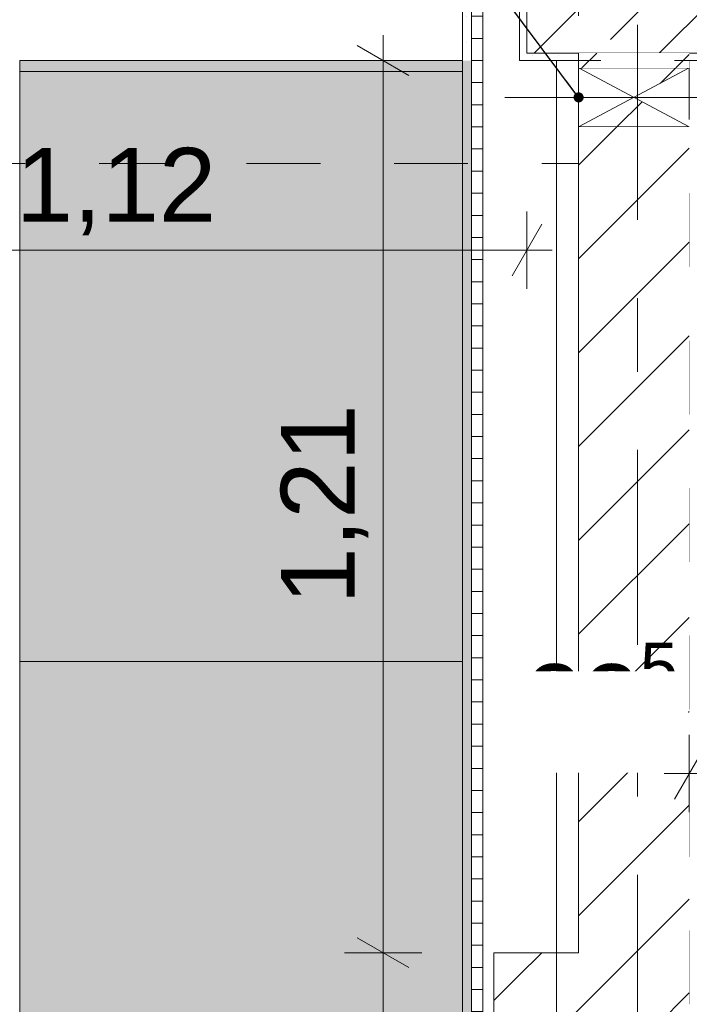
# Model space of a CAD drawing. Header units: metres. Extents: x -4 to 100, y -11 to 17.
# Tile 457 of 656: x 39.292 to 40.2, y 3.91 to 5.245. Entities that reach past the tile are written whole.
import ezdxf

# ---------------------------------------------------------------- set-up
doc = ezdxf.new("R2010")
doc.units = ezdxf.units.M
doc.header["$MEASUREMENT"] = 0
for name, pattern in [('Strichlinie doppelt', [0.546806, 0.264583, -0.105833, 0.070556, -0.105833]), ('Untersicht', [0.1, 0.075, -0.025]), ('Wipeout_Contour', [1, 0, -1])]:
    doc.linetypes.add(name, pattern=pattern)
for name, color, linetype in [('152 - Bemaßung_ Beschriftung.Ausbau', 7, 'Continuous'), ('451 - Universal.Achsen Raster', 7, 'Continuous'), ('605 - Struktur.Wand Innen', 7, 'Continuous'), ('607 - Struktur.Stütze', 7, 'Continuous'), ('608 - Struktur.Träger', 7, 'Continuous'), ('650 - Abdeckung.Fußboden Aufbau', 7, 'Continuous'), ('703 - Einrichtung.Möbel Küche', 7, 'Continuous'), ('Abbruch_605 - Struktur.Wand Innen', 7, 'Continuous'), ('Neubau_152 - Bemaßung_ Beschriftung.Ausbau', 7, 'Continuous'), ('Neubau_605 - Struktur.Wand Innen', 7, 'Continuous'), ('Neubau_606 - Struktur.Wand Innen Ausbau', 7, 'Continuous'), ('Neubau_653 - Abdeckung.TB Verkofferung', 7, 'Continuous')]:
    doc.layers.add(name, color=color, linetype=linetype)
doc.styles.add('ERSTELLTER_STIL_2', font='txt')
doc.linetypes.add('Abbruch 1', pattern='A,0,[1,2022.0244.A_L5A-PL02.03_iC_Grundriss 1.OG1.Shx,S=0.001984,R=0,X=0,Y=0],-0.25,0', length=0.25)
doc.dimstyles.new('ERSTELLTER_STIL__3', dxfattribs={"dimtxt": 0.1, "dimasz": 0.0532, "dimexe": 0.18, "dimexo": 0.0625, "dimgap": 0, "dimtad": 1, "dimzin": 0, "dimdsep": 46, "dimtxsty": 'ERSTELLTER_STIL_2', "dimblk": 'ARROWHEAD_2', "dimblk1": 'ARROWHEAD_2', "dimblk2": 'ARROWHEAD_2', "dimcen": 0.09, "dimse1": 1, "dimse2": 1, "dimclrd": 7, "dimclre": 7, "dimclrt": 7, "dimazin": 0, "dimtfac": 1, "dimtdec": 4, "dimtmove": 0, "dimatfit": 3, "dimfxl": 1, "dimtolj": 1, "dimtzin": 0, "dimarcsym": 0})
doc.dimstyles.new('ERSTELLTER_STIL__4', dxfattribs={"dimtxt": 0.1, "dimasz": 0.0532, "dimexe": 0.18, "dimexo": 0.0625, "dimgap": 0, "dimtad": 1, "dimzin": 0, "dimdsep": 46, "dimtxsty": 'ERSTELLTER_STIL_2', "dimblk": 'ARROWHEAD_2', "dimblk1": 'ARROWHEAD_2', "dimblk2": 'ARROWHEAD_2', "dimcen": 0.09, "dimse1": 1, "dimse2": 1, "dimclrd": 7, "dimclre": 7, "dimclrt": 7, "dimazin": 0, "dimtfac": 1, "dimtdec": 4, "dimtmove": 2, "dimatfit": 3, "dimfxl": 1, "dimtolj": 1, "dimtzin": 0, "dimarcsym": 0})
doc.dimstyles.new('ERSTELLTER_STIL__5', dxfattribs={"dimtxt": 0.1, "dimasz": 0.0532, "dimexe": 0.18, "dimexo": 0.0625, "dimgap": 0, "dimtad": 1, "dimtih": 1, "dimtoh": 1, "dimzin": 0, "dimdsep": 46, "dimtxsty": 'ERSTELLTER_STIL_2', "dimblk": 'ARROWHEAD_2', "dimblk1": 'ARROWHEAD_2', "dimblk2": 'ARROWHEAD_2', "dimcen": 0.09, "dimse1": 1, "dimse2": 1, "dimclrd": 7, "dimclre": 7, "dimclrt": 7, "dimazin": 0, "dimtfac": 1, "dimtdec": 4, "dimtmove": 0, "dimatfit": 3, "dimfxl": 1, "dimtolj": 1, "dimtzin": 0, "dimarcsym": 0})
doc.dimstyles.new('ERSTELLTER_STIL__9', dxfattribs={"dimtxt": 0.18, "dimasz": 0.02736, "dimexe": 0.18, "dimexo": 0.0625, "dimgap": 0, "dimtad": 0, "dimtih": 1, "dimtoh": 1, "dimdec": 4, "dimzin": 0, "dimdsep": 46, "dimcen": 0.09, "dimadec": 0, "dimazin": 0, "dimtfac": 1, "dimtdec": 4, "dimtmove": 0, "dimatfit": 3, "dimldrblk": 'ARROWHEAD_11', "dimfxl": 1, "dimtolj": 1, "dimtzin": 0, "dimarcsym": 0})
pattern_1 = [(45, (0, 0), (-0.01767767, 0.01767767), [0, -0.025])]
pattern_2 = [(0, (0, 0), (0, 0.030000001), [])]
pattern_3 = [(45, (0, 0), (-0.0636396, 0.0636396), [])]

# ---------------------------------------------------------------- blocks, each defined once
blk = doc.blocks.new('*D261')
at = {"layer": '152 - Bemaßung_ Beschriftung.Ausbau', "color": 7, "linetype": 'Continuous', "lineweight": 5}
for p, q in [((39.75, 4.0002), (39.82, 3.9598)), ((39.8375, 3.98), (39.7325, 3.98)), ((39.785, 3.19), (39.785, 3.98)), ((39.75, 3.2102), (39.82, 3.1698)), ((39.8375, 3.19), (39.7325, 3.19))]:
    blk.add_line(p, q, dxfattribs=at)
at = {"layer": '152 - Bemaßung_ Beschriftung.Ausbau', "color": 7, "lineweight": 9, "insert": (39.765, 3.6163), "char_height": 0.1, "attachment_point": 7, "rotation": 90, "style": 'ERSTELLTER_STIL_2'}
blk.add_mtext('\\A1;{\\pql;\\fArial|b0|i0|c0|p38;79}', dxfattribs=at)
blk = doc.blocks.new('ARROWHEAD_2')
at = {"color": 0, "linetype": 'Continuous', "lineweight": 0}
for p, q in [((-0.378, -0.655), (0.378, 0.655)), ((0, 0), (-1, 0))]:
    blk.add_line(p, q, dxfattribs=at)
blk = doc.blocks.new('*D262')
at = {"layer": '152 - Bemaßung_ Beschriftung.Ausbau', "color": 7, "linetype": 'Continuous', "lineweight": 5}
for p, q in [((39.785, 5.19), (39.785, 5.2242)), ((39.82, 5.1698), (39.75, 5.2102)), ((39.8375, 5.19), (39.7325, 5.19)), ((39.785, 3.98), (39.785, 5.19)), ((39.75, 4.0002), (39.82, 3.9598)), ((39.8375, 3.98), (39.7325, 3.98))]:
    blk.add_line(p, q, dxfattribs=at)
at = {"layer": '152 - Bemaßung_ Beschriftung.Ausbau', "color": 7, "lineweight": 9, "insert": (39.765, 4.452), "char_height": 0.1, "attachment_point": 7, "rotation": 90, "style": 'ERSTELLTER_STIL_2'}
blk.add_mtext('\\A1;{\\pql;\\fArial|b0|i0|c0|p38;1,21}', dxfattribs=at)
blk = doc.blocks.new('ARROWHEAD_11')
at = {"color": 0, "linetype": 'Continuous', "lineweight": 0}
blk.add_line((0, 0), (-1, 0), dxfattribs=at)
at = {"color": 0, "linetype": 'Continuous', "lineweight": 0, "const_width": 0.25, "flags": 128}
blk.add_lwpolyline([(-0.125, 0, 1), (0.125, 0, 1)], format="xyb", close=True, dxfattribs=at)
blk = doc.blocks.new('*D692')
at = {"layer": '152 - Bemaßung_ Beschriftung.Ausbau', "color": 7, "linetype": 'Continuous', "lineweight": 5}
for p, q in [((38.86, 4.8804), (38.86, 4.9854)), ((39.98, 4.8804), (39.98, 4.9854)), ((38.8802, 4.9679), (38.8398, 4.8979)), ((39.9598, 4.8979), (40.0002, 4.9679)), ((38.86, 4.9329), (39.98, 4.9329)), ((39.98, 4.9329), (40.0142, 4.9329))]:
    blk.add_line(p, q, dxfattribs=at)
at = {"layer": '152 - Bemaßung_ Beschriftung.Ausbau', "color": 7, "lineweight": 5, "insert": (39.287, 4.9529), "char_height": 0.1, "attachment_point": 7, "style": 'ERSTELLTER_STIL_2'}
blk.add_mtext('\\A1;{\\pql;\\fArial|b0|i0|c0|p38;1,12}', dxfattribs=at)
blk = doc.blocks.new('*D709')
at = {"layer": '152 - Bemaßung_ Beschriftung.Ausbau', "color": 7, "linetype": 'Continuous', "lineweight": 5}
for p, q in [((40.2, 4.1705), (40.2, 4.2755)), ((40.2202, 4.258), (40.1798, 4.188)), ((40.4452, 4.258), (40.4048, 4.188)), ((40.1658, 4.223), (40.2, 4.223)), ((40.2, 4.223), (40.425, 4.223))]:
    blk.add_line(p, q, dxfattribs=at)
at = {"layer": '152 - Bemaßung_ Beschriftung.Ausbau', "color": 7, "lineweight": 5, "insert": (39.9779, 4.242), "char_height": 0.1, "attachment_point": 7, "style": 'ERSTELLTER_STIL_2'}
blk.add_mtext('\\A1;{\\pql;\\fArial|b0|i0|c0|p38;22\\fArial|b0|i0|c0|p38;\\A1{\\H.66x;\\S5^  ;}}', dxfattribs=at)
at = {"color": 254, "linetype": 'Wipeout_Contour', "lineweight": 0, "ltscale": 161.244095}
blk.add_wipeout([(39.9592, 4.2243), (40.1985, 4.2243), (40.1985, 4.3618), (39.9592, 4.3618)], dxfattribs=at).dxf.layer = '152 - Bemaßung_ Beschriftung.Ausbau'
blk = doc.blocks.new('*D714')
at = {"layer": '152 - Bemaßung_ Beschriftung.Ausbau', "color": 7, "linetype": 'Continuous', "lineweight": 5}
for p, q in [((45.7453, 3.7402), (45.8153, 3.6998)), ((45.8328, 3.72), (45.7278, 3.72)), ((45.7803, 0.245), (45.7803, 3.72)), ((45.7453, 0.2652), (45.8153, 0.2248))]:
    blk.add_line(p, q, dxfattribs=at)
at = {"layer": '152 - Bemaßung_ Beschriftung.Ausbau', "color": 7, "lineweight": 5, "char_height": 0.1, "attachment_point": 7, "rotation": 90, "style": 'ERSTELLTER_STIL_2'}
for s, insert in [('\\A1;{\\pql;\\fArial|b0|i0|c0|p38;17\\fArial|b0|i0|c0|p38;\\A1{\\H.66x;\\S5^  ;}}', (45.7614, 3.4979)), ('\\A1;{\\pql;\\fArial|b0|i0|c0|p38;3,47\\fArial|b0|i0|c0|p38;\\A1{\\H.66x;\\S5^  ;}}', (45.7797, 1.7235))]:
    blk.add_mtext(s, dxfattribs=dict(at, insert=insert))

msp = doc.modelspace()

# ---------------------------------------------------------------- hatches: boundary and pattern name
at = {"layer": '607 - Struktur.Stütze', "linetype": 'Continuous', "lineweight": 0, "true_color": 0x000000}
h = msp.add_hatch(dxfattribs=at)
h.set_pattern_fill('Beton__Stahlbeton_0001', color=18, style=0, pattern_type=2)
h.set_pattern_definition([(45, (0, 0), (-0.0848528, 0.0848528), []), (45, (-0.04243, 0.04243), (-0.0848528, 0.0848528), [0.09, -0.03])])
h.paths.add_polyline_path([(39.98, 5.2), (40.28, 5.2), (40.28, 6), (39.98, 6)])
h = msp.add_hatch(dxfattribs=at)
h.set_pattern_fill('Gips_0001', color=18, style=0, pattern_type=2)
h.set_pattern_definition(pattern_1)
h.paths.add_polyline_path([(39.98, 5.8285), (39.97, 5.8285), (39.97, 5.19), (40.05, 5.19), (40.05, 5.2), (39.98, 5.2)])
at = {"layer": '703 - Einrichtung.Möbel Küche', "linetype": 'Continuous', "lineweight": 0, "true_color": 0xffffff}
msp.add_hatch(color=7, dxfattribs=at).paths.add_polyline_path([(39.2925, 0.76), (39.8925, 0.76), (39.8925, 5.19), (39.2925, 5.19)])
at = {"layer": 'Abbruch_605 - Struktur.Wand Innen', "linetype": 'Continuous', "lineweight": 0, "true_color": 0x000000}
h = msp.add_hatch(dxfattribs=at)
h.set_pattern_fill('MW_Ziegel_0001', color=18, style=0, pattern_type=2)
h.set_pattern_definition(pattern_3)
h.paths.add_polyline_path([(40.05, 5.18), (40.125, 5.14), (40.2, 5.18)])
h = msp.add_hatch(dxfattribs=at)
h.set_pattern_fill('MW_Ziegel_0001', color=18, style=0, pattern_type=2)
h.set_pattern_definition(pattern_3)
h.paths.add_polyline_path([(40.05, 5.1), (40.2, 5.1), (40.125, 5.14)])
at = {"layer": 'Neubau_606 - Struktur.Wand Innen Ausbau', "linetype": 'Continuous', "lineweight": 0, "true_color": 0x000000}
h = msp.add_hatch(dxfattribs=at)
h.set_pattern_fill('Gips_0001', color=18, style=0, pattern_type=2)
h.set_pattern_definition(pattern_1)
h.paths.add_polyline_path([(39.8925, 5.8285), (39.8925, 5.19), (39.905, 5.19), (39.905, 5.8285)])
h = msp.add_hatch(dxfattribs=at)
h.set_pattern_fill('Holz__Sperrholz_1_0001', color=18, style=0, pattern_type=2)
h.set_pattern_definition(pattern_2)
h.paths.add_polyline_path([(39.905, 5.8285), (39.905, 5.19), (39.92, 5.19), (39.92, 5.8285)])
h = msp.add_hatch(dxfattribs=at)
h.set_pattern_fill('Gips_0001', color=18, style=0, pattern_type=2)
h.set_pattern_definition(pattern_1)
h.paths.add_polyline_path([(39.8925, 5.19), (39.8925, 0.71), (39.905, 0.71), (39.905, 5.19)])
h = msp.add_hatch(dxfattribs=at)
h.set_pattern_fill('Holz__Sperrholz_1_0001', color=18, style=0, pattern_type=2)
h.set_pattern_definition(pattern_2)
h.paths.add_polyline_path([(39.905, 5.19), (39.905, 0.71), (39.92, 0.71), (39.92, 5.19)])

# ---------------------------------------------------------------- linework, layer by layer
at = {"layer": '607 - Struktur.Stütze', "color": 7, "linetype": 'Continuous', "lineweight": 13, "flags": 128}
msp.add_lwpolyline([(39.98, 5.2), (40.28, 5.2), (40.28, 6), (39.98, 6)], close=True, dxfattribs=at)
at = {"layer": '607 - Struktur.Stütze', "color": 7, "linetype": 'Continuous', "lineweight": 5, "flags": 128}
msp.add_lwpolyline([(39.97, 5.8285), (39.97, 5.19), (40.05, 5.19)], dxfattribs=at)
at = {"layer": '650 - Abdeckung.Fußboden Aufbau', "color": 7, "linetype": 'Continuous', "lineweight": 13, "flags": 128}
msp.add_lwpolyline([(36.6, 0.71), (36.69, 0.71), (36.69, 0.255), (39.8925, 0.255), (39.8925, 5.8285), (38.86, 5.8285)], dxfattribs=at)
at = {"layer": '703 - Einrichtung.Möbel Küche', "color": 7, "linetype": 'Continuous', "lineweight": 5}
for p, q in [((39.2925, 5.175), (39.8925, 5.175)), ((39.2925, 4.375), (39.8925, 4.375))]:
    msp.add_line(p, q, dxfattribs=at)
at = {"layer": '703 - Einrichtung.Möbel Küche', "color": 7, "linetype": 'Continuous', "lineweight": 9, "flags": 128}
msp.add_lwpolyline([(39.2925, 0.76), (39.2925, 5.19), (39.8925, 5.19), (39.8925, 0.76)], close=True, dxfattribs=at)
at = {"layer": 'Abbruch_605 - Struktur.Wand Innen', "color": 7, "linetype": 'Abbruch 1', "lineweight": 18}
for p, q in [((40.2, 5.18), (40.05, 5.18)), ((40.05, 5.1), (40.2, 5.1))]:
    msp.add_line(p, q, dxfattribs=at)
at = {"layer": 'Abbruch_605 - Struktur.Wand Innen', "color": 160, "linetype": 'Abbruch 1', "lineweight": 5, "true_color": 0x3232ff}
msp.add_line((39.95, 5.14), (40.3, 5.14), dxfattribs=at)
msp.add_line((39.95, 5.14), (40.3, 5.14), dxfattribs=at)
at = {"layer": 'Abbruch_605 - Struktur.Wand Innen', "color": 7, "linetype": 'Abbruch 1', "lineweight": 18, "flags": 128}
msp.add_lwpolyline([(40.05, 5.18), (40.05, 5.1)], dxfattribs=at)
at = {"layer": 'Neubau_605 - Struktur.Wand Innen', "color": 1, "linetype": 'Continuous', "lineweight": 9}
for p, q in [((40.05, 5.1), (40.2, 5.18)), ((40.05, 5.18), (40.2, 5.1))]:
    msp.add_line(p, q, dxfattribs=at)
at = {"layer": 'Neubau_605 - Struktur.Wand Innen', "color": 1, "linetype": 'Continuous', "lineweight": 18, "flags": 128}
msp.add_lwpolyline([(39.935, 3.98), (39.935, 3.865)], dxfattribs=at)
at = {"layer": 'Neubau_606 - Struktur.Wand Innen Ausbau', "color": 1, "linetype": 'Continuous', "lineweight": 9}
for p, q in [((39.905, 5.8285), (39.905, 5.19)), ((39.905, 5.19), (39.905, 0.71))]:
    msp.add_line(p, q, dxfattribs=at)
at = {"layer": 'Neubau_606 - Struktur.Wand Innen Ausbau', "color": 1, "linetype": 'Continuous', "lineweight": 13}
for p, q in [((39.92, 5.8285), (39.92, 5.19)), ((39.92, 5.19), (39.92, 0.71))]:
    msp.add_line(p, q, dxfattribs=at)
at = {"layer": 'Neubau_606 - Struktur.Wand Innen Ausbau', "color": 1, "linetype": 'Continuous', "lineweight": 13, "flags": 128}
for points in [[(39.8925, 5.8285), (39.8925, 5.19)], [(39.97, 5.19), (39.97, 5.8285)], [(39.8925, 5.19), (39.8925, 0.71)], [(40.02, 0.71), (40.02, 5.19)]]:
    msp.add_lwpolyline(points, dxfattribs=at)
at = {"layer": 'Neubau_653 - Abdeckung.TB Verkofferung', "color": 1, "linetype": 'Untersicht', "lineweight": 9}
for p, q in [((40.05, 5.0505), (40.05, 5.8285)), ((40.2, 0.71), (40.2, 5.19)), ((40.45, 5.19), (40.2, 5.19)), ((36.6, 5.0505), (40.05, 5.0505))]:
    msp.add_line(p, q, dxfattribs=at)

# ---------------------------------------------------------------- dimensions: what is measured, and where the dimension line sits
at = {"layer": '152 - Bemaßung_ Beschriftung.Ausbau', "color": 7, "linetype": 'Continuous', "lineweight": 5}
dim = msp.add_linear_dim(base=(39.98, 4.9329), p1=(38.86, 5.8285), p2=(39.98, 5.2), dimstyle='ERSTELLTER_STIL__5', dxfattribs=at)
dim.commit()
dim.dimension.update_dxf_attribs({"geometry": '*D692', "text_midpoint": (39.4168, 5.0029), "dimtype": 160})
for base, p1, p2, dimstyle, picture, middle in [((39.785, 5.19), (39.935, 3.98), (39.97, 5.19), 'ERSTELLTER_STIL__3', '*D262', (39.715, 4.5818)), ((39.785, 3.98), (39.935, 3.19), (39.935, 3.98), 'ERSTELLTER_STIL__4', '*D261', (39.715, 3.6925))]:
    dim = msp.add_linear_dim(base=base, p1=p1, p2=p2, angle=90, dimstyle=dimstyle, dxfattribs=at)
    dim.commit()
    dim.dimension.update_dxf_attribs({"geometry": picture, "text_midpoint": middle, "dimtype": 160, "text_rotation": 90})

# ---------------------------------------------------------------- next in the draw order: wipeouts: each hides what was drawn before it
at = {"color": 254, "linetype": 'Wipeout_Contour', "lineweight": 0, "ltscale": 161.848865}
msp.add_wipeout([(40.2, 5.2), (40.05, 5.2), (40.05, 5.18), (40.2, 5.18)], dxfattribs=at).dxf.layer = '605 - Struktur.Wand Innen'
at = {"color": 254, "linetype": 'Wipeout_Contour', "lineweight": 0, "ltscale": 161.525663}
msp.add_wipeout([(40.2, 5.1), (40.05, 5.1), (40.05, 3.865), (40.2, 3.865)], dxfattribs=at).dxf.layer = '605 - Struktur.Wand Innen'

# ---------------------------------------------------------------- next in the draw order: hatches: boundary and pattern name
at = {"layer": '605 - Struktur.Wand Innen', "linetype": 'Continuous', "lineweight": 0, "true_color": 0x000000}
h = msp.add_hatch(dxfattribs=at)
h.set_pattern_fill('MW_Ziegel_0001', color=18, style=0, pattern_type=2)
h.set_pattern_definition(pattern_3)
h.paths.add_polyline_path([(40.2, 5.2), (40.05, 5.2), (40.05, 5.18), (40.2, 5.18)])
h = msp.add_hatch(dxfattribs=at)
h.set_pattern_fill('MW_Ziegel_0001', color=18, style=0, pattern_type=2)
h.set_pattern_definition(pattern_3)
h.paths.add_polyline_path([(40.2, 5.1), (40.05, 5.1), (40.05, 3.865), (40.2, 3.865)])
at = {"layer": 'Neubau_605 - Struktur.Wand Innen', "linetype": 'Continuous', "lineweight": 0, "true_color": 0x000000}
h = msp.add_hatch(dxfattribs=at)
h.set_pattern_fill('MW_Ziegel_0001', color=18, style=0, pattern_type=2)
h.set_pattern_definition(pattern_3)
h.paths.add_polyline_path([(39.935, 3.865), (40.05, 3.865), (39.935, 3.98)])
h = msp.add_hatch(dxfattribs=at)
h.set_pattern_fill('MW_Ziegel_0001', color=18, style=0, pattern_type=2)
h.set_pattern_definition(pattern_3)
h.paths.add_polyline_path([(39.935, 3.98), (40.05, 3.865), (40.05, 3.98)])

# ---------------------------------------------------------------- next in the draw order: linework, layer by layer
at = {"layer": '451 - Universal.Achsen Raster', "color": 160, "linetype": 'Strichlinie doppelt', "lineweight": 9, "true_color": 0x3232ff}
msp.add_line((40.13, -10.585), (40.13, 16.355), dxfattribs=at)
at = {"layer": '605 - Struktur.Wand Innen', "color": 7, "linetype": 'Continuous', "lineweight": 18, "flags": 128}
for points in [[(40.05, 5.2), (40.05, 5.18)], [(40.05, 5.1), (40.05, 3.98)]]:
    msp.add_lwpolyline(points, dxfattribs=at)
at = {"layer": '608 - Struktur.Träger', "color": 7, "linetype": 'Untersicht', "lineweight": 13}
msp.add_line((0.38, 5.19), (61.88, 5.19), dxfattribs=at)
at = {"layer": 'Neubau_605 - Struktur.Wand Innen', "color": 1, "linetype": 'Continuous', "lineweight": 18, "flags": 128}
msp.add_lwpolyline([(40.05, 3.98), (39.935, 3.98)], dxfattribs=at)

# ---------------------------------------------------------------- next in the draw order: leaders
at = {"layer": 'Neubau_152 - Bemaßung_ Beschriftung.Ausbau', "color": 1, "linetype": 'Continuous', "lineweight": 13, "annotation_type": 0, "has_hookline": 1, "hookline_direction": 1, "text_width": 0.8253}
msp.add_leader([(40.05, 5.14), (39.6751, 5.6421), (39.634, 5.6421)], dimstyle='ERSTELLTER_STIL__9', dxfattribs=at)

# ---------------------------------------------------------------- next in the draw order: dimensions: what is measured, and where the dimension line sits
at = {"layer": '152 - Bemaßung_ Beschriftung.Ausbau', "color": 7, "linetype": 'Continuous', "lineweight": 5}
dim = msp.add_linear_dim(base=(40.425001, 4.223037), p1=(40.2, 0.899982), p2=(40.425001, 5.76), dimstyle='ERSTELLTER_STIL__5', dxfattribs=at)
dim.commit()
dim.dimension.update_dxf_attribs({"geometry": '*D709', "text_midpoint": (40.189208, 4.293037), "dimtype": 160})

# ---------------------------------------------------------------- next in the draw order: dimensions: what is measured, and where the dimension line sits
dim = msp.add_linear_dim(base=(45.780333, 3.719998), p1=(22.1775, 0.245), p2=(44.709987, 3.719998), angle=90, dimstyle='ERSTELLTER_STIL__3', dxfattribs=at)
dim.commit()
dim.dimension.update_dxf_attribs({"geometry": '*D714', "text_midpoint": (45.710333, 1.988441), "dimtype": 160, "text_rotation": 90})

doc.saveas('drawing.dxf')
